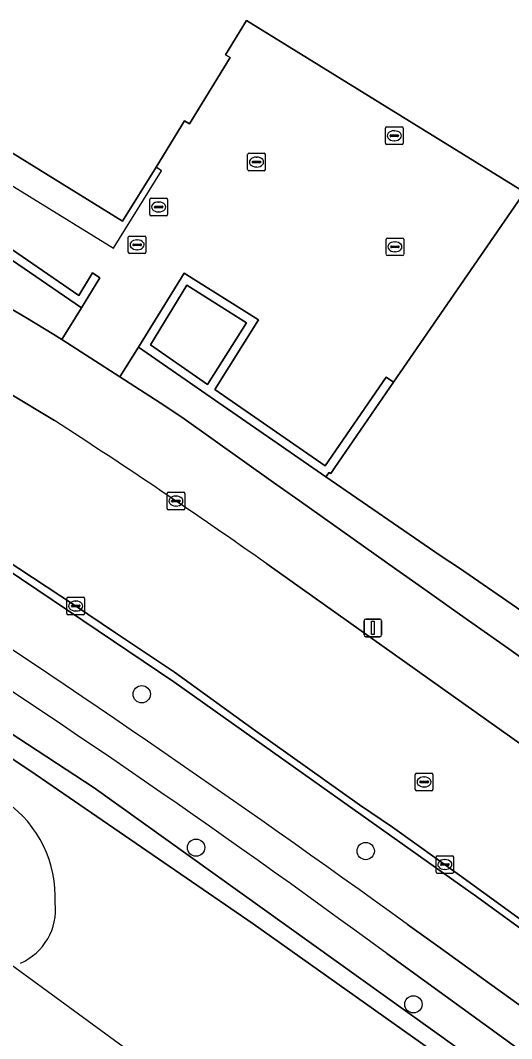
# Model space of a CAD drawing. Extents: x 162803 to 163818, y 381639 to 382475.
# Drawn here: x 162975.1 to 163002.9, y 382065.9 to 382123.7 of the extents above; entities that cross this region are included whole.
import ezdxf

# ---------------------------------------------------------------- set-up
doc = ezdxf.new("R2010")
doc.units = 0
for name, color, linetype in [('IMGEO_Boom', 7, 'Continuous'), ('IMGEO_Duiker', 7, 'Continuous'), ('IMGEO_Groenvoorziening', 7, 'Continuous'), ('IMGEO_Haag', 7, 'Continuous'), ('IMGEO_Kolk', 7, 'Continuous'), ('IMGEO_Lichtmast', 7, 'Continuous'), ('IMGEO_Muur', 7, 'Continuous'), ('IMGEO_Oever', 7, 'Continuous'), ('IMGEO_Pand', 7, 'Continuous'), ('IMGEO_Pand_overbouw', 7, 'Continuous'), ('IMGEO_Rijbaan_lokaal_gesloten', 7, 'Continuous'), ('IMGEO_Rioolput', 7, 'Continuous'), ('IMGEO_Voetpad_open', 7, 'Continuous')]:
    doc.layers.add(name, color=color, linetype=linetype)

msp = doc.modelspace()

# ---------------------------------------------------------------- linework, layer by layer
at = {"layer": 'IMGEO_Boom'}
for centre in [(162981.984, 382085.477), (162985.061, 382076.774), (162994.676, 382076.58), (162997.378, 382067.884)]:
    msp.add_circle(centre, 0.489, dxfattribs=at)
at = {"layer": 'IMGEO_Duiker'}
msp.add_lwpolyline([(163005.466, 382047.505), (162974.599, 382070.108), (162970.901, 382072.816), (162970.703, 382072.961)], dxfattribs=at)
at = {"layer": 'IMGEO_Groenvoorziening'}
for points in [[(162963.057, 382117.813), (162961.188, 382114.725), (162968.395, 382110.901), (162969.88, 382110.073), (162975.42, 382106.84), (162977, 382105.878), (162977.447, 382105.592), (162978.561, 382107.397), (162966.462, 382115.698)], [(162982.474, 382105.304), (162985.719, 382103.055), (162987.919, 382106.551), (162984.544, 382108.675)], [(162979.279, 382080.171), (162966.406, 382088.6), (162957.972, 382093.775), (162957.595, 382092.972), (162964.013, 382088.892), (162975.64, 382081.142), (162988.306, 382072.452), (163000, 382064.141), (163010.153, 382056.414), (163010.771, 382057.59)]]:
    msp.add_lwpolyline(points, close=True, dxfattribs=at)
for points in [[(163004.022, 382089.843), (163000, 382092.62), (162998.894, 382093.347), (162992.421, 382097.804), (162985.864, 382102.346), (162981.8, 382105.163), (162980.734, 382103.485), (162983.029, 382102.014), (162984.246, 382101.185), (162989.457, 382097.493), (162990.911, 382096.461), (162996.439, 382092.539), (162997.701, 382091.644), (163000, 382090.013), (163002.78, 382088.044), (163004.166, 382087.062)], [(163000, 382064.141), (162988.306, 382072.452), (162975.64, 382081.142), (162964.013, 382088.892), (162957.595, 382092.972), (162957.972, 382093.775), (162955.509, 382095.286), (162955.095, 382094.405), (162947.756, 382098.312), (162942.304, 382100.629), (162935.833, 382102.859), (162935.503, 382103.431), (162934.025, 382103.793), (162930.797, 382104.582), (162926.669, 382103.516), (162926.014, 382103.347), (162923.417, 382102.535), (162923.386, 382102.523), (162920.985, 382101.569), (162918.543, 382100.297)], [(162955.06, 382095.576), (162955.509, 382095.286), (162957.972, 382093.775), (162966.406, 382088.6), (162979.279, 382080.171), (163010.771, 382057.59), (163010.938, 382058.34)], [(162997.05, 382072.416), (162998.902, 382071.082), (163001.695, 382069.07), (163012.658, 382061.177), (163014.396, 382064.481), (163003.733, 382071.977), (163000.959, 382073.995), (163000, 382074.679), (162983.8, 382086.177), (162971.736, 382094.304)], [(163010.057, 382060.459), (162995.864, 382070.771)]]:
    msp.add_lwpolyline(points, dxfattribs=at)
for centre, radius, start, end in [((162558.239, 381465.657), 748.806, 54.125383, 56.885388), ((162663.829, 381619.073), 560.606, 53.68108, 57.35653), ((162970.501, 382073.995), 6.582, 356.86866, 54.87238), ((162973.8, 382073.249), 3.296, 293.32936, 6.73352)]:
    msp.add_arc(centre, radius, start, end, dxfattribs=at)
at = {"layer": 'IMGEO_Haag'}
msp.add_lwpolyline([(162997.05, 382072.416), (162998.902, 382071.082), (163001.695, 382069.07), (163012.658, 382061.177), (163014.396, 382064.481), (163003.733, 382071.977), (163000.959, 382073.995), (163000, 382074.679), (162983.8, 382086.177), (162971.736, 382094.304)], dxfattribs=at)
msp.add_lwpolyline([(162979.279, 382080.171), (162966.406, 382088.6), (162957.972, 382093.775), (162957.595, 382092.972), (162964.013, 382088.892), (162975.64, 382081.142), (162988.306, 382072.452), (163000, 382064.141), (163010.153, 382056.414), (163010.771, 382057.59)], close=True, dxfattribs=at)
msp.add_arc((162558.239, 381465.657), 748.806, 54.125383, 56.885388, dxfattribs=at)
at = {"layer": 'IMGEO_Kolk'}
for p, q in [((162995.796, 382116.733), (162995.796, 382117.585)), ((162995.871, 382117.659), (162996.723, 382117.659)), ((162996.284, 382117.439), (162996.309, 382117.439)), ((162996.797, 382117.585), (162996.797, 382116.733)), ((162996.055, 382117.153), (162996.055, 382117.165)), ((162996.493, 382117.116), (162996.095, 382117.116)), ((162996.098, 382117.202), (162996.496, 382117.202)), ((162996.307, 382116.879), (162996.282, 382116.879)), ((162996.539, 382117.165), (162996.539, 382117.153)), ((162988.061, 382116.166), (162988.913, 382116.166)), ((162996.723, 382116.659), (162995.871, 382116.659)), ((162987.986, 382115.24), (162987.986, 382116.092)), ((162988.245, 382115.66), (162988.245, 382115.672)), ((162988.683, 382115.623), (162988.285, 382115.623)), ((162988.288, 382115.709), (162988.686, 382115.709)), ((162988.474, 382115.946), (162988.499, 382115.946)), ((162988.729, 382115.672), (162988.729, 382115.66)), ((162988.987, 382116.092), (162988.987, 382115.24)), ((162988.913, 382115.166), (162988.061, 382115.166)), ((162988.497, 382115.386), (162988.472, 382115.386)), ((162995.83, 382110.432), (162995.83, 382111.284)), ((162995.905, 382111.358), (162996.757, 382111.358)), ((162996.318, 382111.138), (162996.343, 382111.138)), ((162996.831, 382111.284), (162996.831, 382110.432)), ((162996.089, 382110.852), (162996.089, 382110.864)), ((162996.527, 382110.815), (162996.129, 382110.815)), ((162996.132, 382110.901), (162996.53, 382110.901)), ((162996.341, 382110.578), (162996.316, 382110.578)), ((162996.573, 382110.864), (162996.573, 382110.852)), ((162996.757, 382110.358), (162995.905, 382110.358)), ((162983.418, 382096.008), (162983.418, 382096.86)), ((162983.493, 382096.934), (162984.345, 382096.934)), ((162983.906, 382096.714), (162983.931, 382096.714)), ((162984.419, 382096.86), (162984.419, 382096.008)), ((162983.677, 382096.428), (162983.677, 382096.44)), ((162984.115, 382096.391), (162983.717, 382096.391)), ((162983.72, 382096.477), (162984.118, 382096.477)), ((162983.929, 382096.154), (162983.904, 382096.154)), ((162984.161, 382096.44), (162984.161, 382096.428)), ((162984.345, 382095.934), (162983.493, 382095.934)), ((162977.741, 382090.053), (162977.741, 382090.905)), ((162977.816, 382090.979), (162978.668, 382090.979)), ((162978.229, 382090.759), (162978.254, 382090.759)), ((162978.742, 382090.905), (162978.742, 382090.053)), ((162978, 382090.473), (162978, 382090.485)), ((162978.438, 382090.436), (162978.04, 382090.436)), ((162978.043, 382090.522), (162978.441, 382090.522)), ((162978.252, 382090.199), (162978.227, 382090.199)), ((162978.484, 382090.485), (162978.484, 382090.473)), ((162978.668, 382089.979), (162977.816, 382089.979)), ((162998.735, 382076.314), (162999.587, 382076.314)), ((162998.66, 382075.388), (162998.66, 382076.24)), ((162998.919, 382075.808), (162998.919, 382075.82)), ((162999.357, 382075.771), (162998.959, 382075.771)), ((162998.962, 382075.857), (162999.36, 382075.857)), ((162999.148, 382076.094), (162999.173, 382076.094)), ((162999.403, 382075.82), (162999.403, 382075.808)), ((162999.661, 382076.24), (162999.661, 382075.388)), ((162999.587, 382075.314), (162998.735, 382075.314)), ((162999.171, 382075.534), (162999.146, 382075.534))]:
    msp.add_line(p, q, dxfattribs=at)
for points in [[(162995.796, 382116.733), (162995.796, 382117.585)], [(162995.871, 382117.659), (162996.723, 382117.659)], [(162996.797, 382117.585), (162996.797, 382116.733)], [(162988.061, 382116.166), (162988.913, 382116.166)], [(162996.723, 382116.659), (162995.871, 382116.659)], [(162987.986, 382115.24), (162987.986, 382116.092)], [(162988.987, 382116.092), (162988.987, 382115.24)], [(162988.913, 382115.166), (162988.061, 382115.166)], [(162995.83, 382110.432), (162995.83, 382111.284)], [(162995.905, 382111.358), (162996.757, 382111.358)], [(162996.831, 382111.284), (162996.831, 382110.432)], [(162996.757, 382110.358), (162995.905, 382110.358)], [(162983.418, 382096.008), (162983.418, 382096.86)], [(162983.493, 382096.934), (162984.345, 382096.934)], [(162984.419, 382096.86), (162984.419, 382096.008)], [(162984.345, 382095.934), (162983.493, 382095.934)], [(162977.741, 382090.053), (162977.741, 382090.905)], [(162977.816, 382090.979), (162978.668, 382090.979)], [(162978.742, 382090.905), (162978.742, 382090.053)], [(162978.668, 382089.979), (162977.816, 382089.979)], [(162998.735, 382076.314), (162999.587, 382076.314)], [(162998.66, 382075.388), (162998.66, 382076.24)], [(162999.661, 382076.24), (162999.661, 382075.388)], [(162999.587, 382075.314), (162998.735, 382075.314)]]:
    msp.add_lwpolyline(points, dxfattribs=at)
for centre, radius, start, end in [((162995.873, 382117.583), 0.0765, 91.55205, 178.44795), ((162995.873, 382117.583), 0.0765, 91.55205, 178.44795), ((162996.721, 382117.583), 0.0765, 1.55205, 88.44795), ((162996.721, 382117.583), 0.0765, 1.55205, 88.44795), ((162995.873, 382116.735), 0.0765, 181.55205, 268.44795), ((162995.873, 382116.735), 0.0765, 181.55205, 268.44795), ((162996.095, 382117.162), 0.0403, 85.87752, 175.75265), ((162996.092, 382117.152), 0.0366, 178.93798, 274.71019), ((162996.496, 382117.159), 0.043, 264.86636, 352.45326), ((162996.5, 382117.164), 0.0386, 1.73085, 96.63898), ((162996.721, 382116.735), 0.0765, 271.55205, 358.44795), ((162996.721, 382116.735), 0.0765, 271.55205, 358.44795), ((162988.063, 382116.09), 0.0765, 91.55205, 178.44795), ((162988.063, 382116.09), 0.0765, 91.55205, 178.44795), ((162988.911, 382116.09), 0.0765, 1.55205, 88.44795), ((162988.911, 382116.09), 0.0765, 1.55205, 88.44795), ((162988.285, 382115.669), 0.0403, 85.87752, 175.75265), ((162988.282, 382115.659), 0.0366, 178.93798, 274.71019), ((162988.686, 382115.666), 0.043, 264.86636, 352.45326), ((162988.69, 382115.671), 0.0386, 1.73085, 96.63898), ((162988.063, 382115.242), 0.0765, 181.55205, 268.44795), ((162988.063, 382115.242), 0.0765, 181.55205, 268.44795), ((162988.911, 382115.242), 0.0765, 271.55205, 358.44795), ((162988.911, 382115.242), 0.0765, 271.55205, 358.44795), ((162995.907, 382111.282), 0.0765, 91.55205, 178.44795), ((162995.907, 382111.282), 0.0765, 91.55205, 178.44795), ((162996.755, 382111.282), 0.0765, 1.55205, 88.44795), ((162996.755, 382111.282), 0.0765, 1.55205, 88.44795), ((162995.907, 382110.434), 0.0765, 181.55205, 268.44795), ((162995.907, 382110.434), 0.0765, 181.55205, 268.44795), ((162996.129, 382110.861), 0.0403, 85.87752, 175.75265), ((162996.126, 382110.851), 0.0366, 178.93798, 274.71019), ((162996.53, 382110.858), 0.043, 264.86636, 352.45326), ((162996.534, 382110.863), 0.0386, 1.73085, 96.63898), ((162996.755, 382110.434), 0.0765, 271.55205, 358.44795), ((162996.755, 382110.434), 0.0765, 271.55205, 358.44795), ((162983.495, 382096.858), 0.0765, 91.55205, 178.44795), ((162983.495, 382096.858), 0.0765, 91.55205, 178.44795), ((162984.343, 382096.858), 0.0765, 1.55205, 88.44795), ((162984.343, 382096.858), 0.0765, 1.55205, 88.44795), ((162983.495, 382096.01), 0.0765, 181.55205, 268.44795), ((162983.495, 382096.01), 0.0765, 181.55205, 268.44795), ((162983.717, 382096.437), 0.0403, 85.87752, 175.75265), ((162983.714, 382096.427), 0.0366, 178.93798, 274.71019), ((162984.118, 382096.434), 0.043, 264.86636, 352.45326), ((162984.122, 382096.439), 0.0386, 1.73085, 96.63898), ((162984.343, 382096.01), 0.0765, 271.55205, 358.44795), ((162984.343, 382096.01), 0.0765, 271.55205, 358.44795), ((162977.818, 382090.903), 0.0765, 91.55205, 178.44795), ((162977.818, 382090.903), 0.0765, 91.55205, 178.44795), ((162978.666, 382090.903), 0.0765, 1.55205, 88.44795), ((162978.666, 382090.903), 0.0765, 1.55205, 88.44795), ((162978.04, 382090.482), 0.0403, 85.87752, 175.75265), ((162978.037, 382090.472), 0.0366, 178.93798, 274.71019), ((162978.441, 382090.479), 0.043, 264.86636, 352.45326), ((162978.445, 382090.484), 0.0386, 1.73085, 96.63898), ((162977.818, 382090.055), 0.0765, 181.55205, 268.44795), ((162977.818, 382090.055), 0.0765, 181.55205, 268.44795), ((162978.666, 382090.055), 0.0765, 271.55205, 358.44795), ((162978.666, 382090.055), 0.0765, 271.55205, 358.44795), ((162998.737, 382076.238), 0.0765, 91.55205, 178.44795), ((162998.737, 382076.238), 0.0765, 91.55205, 178.44795), ((162999.585, 382076.238), 0.0765, 1.55205, 88.44795), ((162999.585, 382076.238), 0.0765, 1.55205, 88.44795), ((162998.959, 382075.817), 0.0403, 85.87752, 175.75265), ((162998.956, 382075.807), 0.0366, 178.93798, 274.71019), ((162999.36, 382075.814), 0.043, 264.86636, 352.45326), ((162999.364, 382075.819), 0.0386, 1.73085, 96.63898), ((162998.737, 382075.39), 0.0765, 181.55205, 268.44795), ((162998.737, 382075.39), 0.0765, 181.55205, 268.44795), ((162999.585, 382075.39), 0.0765, 271.55205, 358.44795), ((162999.585, 382075.39), 0.0765, 271.55205, 358.44795)]:
    msp.add_arc(centre, radius, start, end, dxfattribs=at)
for centre, major_axis, ratio, start_param, end_param in [((162996.283, 382117.159), (-0.387, 0.002), 0.722429, 4.712389, 7.853982), ((162996.308, 382117.159), (-0.39, 0.002), 0.717154, 1.570796, 4.712389), ((162988.473, 382115.666), (-0.387, 0.002), 0.722429, 4.712389, 7.853982), ((162988.498, 382115.666), (-0.39, 0.002), 0.717154, 1.570796, 4.712389), ((162996.317, 382110.858), (-0.387, 0.002), 0.722429, 4.712389, 7.853982), ((162996.342, 382110.858), (-0.39, 0.002), 0.717154, 1.570796, 4.712389), ((162983.905, 382096.434), (-0.387, 0.002), 0.722429, 4.712389, 7.853982), ((162983.93, 382096.434), (-0.39, 0.002), 0.717154, 1.570796, 4.712389), ((162978.228, 382090.479), (-0.387, 0.002), 0.722429, 4.712389, 7.853982), ((162978.253, 382090.479), (-0.39, 0.002), 0.717154, 1.570796, 4.712389), ((162999.147, 382075.814), (-0.387, 0.002), 0.722429, 4.712389, 7.853982), ((162999.172, 382075.814), (-0.39, 0.002), 0.717154, 1.570796, 4.712389)]:
    msp.add_ellipse(centre, major_axis=major_axis, ratio=ratio, start_param=start_param, end_param=end_param, dxfattribs=at)
at = {"layer": 'IMGEO_Lichtmast'}
for p, q in [((162994.583, 382088.841), (162994.583, 382089.641)), ((162994.583, 382089.641), (162994.583, 382088.841)), ((162994.683, 382089.741), (162995.473, 382089.741)), ((162995.473, 382089.741), (162994.683, 382089.741)), ((162995.573, 382089.641), (162995.573, 382088.841)), ((162995.573, 382088.841), (162995.573, 382089.641)), ((162995.473, 382088.741), (162994.683, 382088.741)), ((162994.683, 382088.741), (162995.473, 382088.741))]:
    msp.add_line(p, q, dxfattribs=at)
msp.add_lwpolyline([(162995.003, 382089.616), (162995.153, 382089.616), (162995.153, 382088.866), (162995.003, 382088.866), (162995.003, 382089.616)], dxfattribs=at)
for centre, start, end in [((162994.683, 382089.641), 90, 180), ((162994.683, 382089.641), 90, 180), ((162995.473, 382089.641), 0, 90), ((162995.473, 382089.641), 360, 90), ((162994.683, 382088.841), 180, 270), ((162994.683, 382088.841), 180, 270), ((162995.473, 382088.841), 270, 0), ((162995.473, 382088.841), 270, 0)]:
    msp.add_arc(centre, 0.1, start, end, dxfattribs=at)
at = {"layer": 'IMGEO_Muur'}
for points in [[(162968.252, 382118.607), (162965.758, 382120.148), (162964.208, 382117.667), (162961.56, 382119.332), (162961.296, 382118.907), (162963.057, 382117.813), (162966.462, 382115.698), (162978.561, 382107.397), (162979.613, 382109.101), (162979.2, 382109.384), (162978.411, 382108.106), (162966.702, 382116.145)], [(162988.608, 382106.708), (162984.383, 382109.367), (162981.8, 382105.163), (162985.864, 382102.346), (162992.421, 382097.804), (162992.612, 382098.064), (162992.701, 382097.999), (162992.925, 382098.335), (162996.254, 382103.177), (162995.843, 382103.462), (162992.387, 382098.436), (162986.13, 382102.77)], [(162982.474, 382105.304), (162984.544, 382108.675), (162987.919, 382106.551), (162985.719, 382103.055)]]:
    msp.add_lwpolyline(points, close=True, dxfattribs=at)
at = {"layer": 'IMGEO_Oever'}
for centre, radius, start, end in [((162970.501, 382073.995), 6.582, 356.86866, 54.87238), ((162973.8, 382073.249), 3.296, 293.32936, 6.73352)]:
    msp.add_arc(centre, radius, start, end, dxfattribs=at)
at = {"layer": 'IMGEO_Pand'}
msp.add_lwpolyline([(162971.656, 382118.02), (162980.896, 382112.312), (162982.796, 382115.386), (162984.412, 382117.999), (162984.683, 382117.84), (162987.003, 382121.593), (162986.735, 382121.759), (162987.919, 382123.705), (163003.671, 382113.964), (162996.254, 382103.177), (162992.925, 382098.335), (162992.701, 382097.999), (162992.612, 382098.064), (162992.421, 382097.804), (162998.894, 382093.347), (163000, 382092.62), (163004.022, 382089.843)], dxfattribs=at)
at = {"layer": 'IMGEO_Pand_overbouw'}
msp.add_lwpolyline([(162970.981, 382118.437), (162971.085, 382118.603), (162970.792, 382118.783), (162969.858, 382117.268), (162970.136, 382117.096), (162970.813, 382116.679), (162980.376, 382110.787), (162983.099, 382115.166), (162982.796, 382115.386), (162980.896, 382112.312), (162971.656, 382118.02)], close=True, dxfattribs=at)
at = {"layer": 'IMGEO_Rijbaan_lokaal_gesloten'}
for points in [[(162977.029, 382101.004), (162969.294, 382105.661)], [(162962.144, 382100.432), (162963.466, 382099.749), (162967.331, 382097.547), (162971.846, 382094.694), (162978.168, 382090.53), (162980.505, 382088.959), (162983.831, 382086.727), (162988.435, 382083.403), (162994.327, 382079.209), (162996.195, 382077.928), (163000, 382075.218), (163011.231, 382067.05)], [(163014.769, 382074.441), (163004.846, 382081.669), (162989.071, 382092.875)]]:
    msp.add_lwpolyline(points, dxfattribs=at)
msp.add_arc((162787.015, 381806.54), 350.449, 54.79075, 57.1663, dxfattribs=at)
at = {"layer": 'IMGEO_Rioolput'}
for p, q in [((162982.443, 382112.694), (162982.443, 382113.546)), ((162982.518, 382113.62), (162983.37, 382113.62)), ((162982.931, 382113.4), (162982.956, 382113.4)), ((162983.444, 382113.546), (162983.444, 382112.694)), ((162982.702, 382113.114), (162982.702, 382113.126)), ((162983.14, 382113.077), (162982.742, 382113.077)), ((162982.745, 382113.163), (162983.143, 382113.163)), ((162982.954, 382112.84), (162982.929, 382112.84)), ((162983.186, 382113.126), (162983.186, 382113.114)), ((162983.37, 382112.62), (162982.518, 382112.62)), ((162981.222, 382110.546), (162981.222, 382111.398)), ((162981.297, 382111.472), (162982.149, 382111.472)), ((162981.481, 382110.966), (162981.481, 382110.978)), ((162981.524, 382111.015), (162981.922, 382111.015)), ((162981.71, 382111.252), (162981.735, 382111.252)), ((162981.965, 382110.978), (162981.965, 382110.966)), ((162982.223, 382111.398), (162982.223, 382110.546)), ((162982.149, 382110.472), (162981.297, 382110.472)), ((162981.919, 382110.929), (162981.521, 382110.929)), ((162981.733, 382110.692), (162981.708, 382110.692)), ((162997.487, 382080.076), (162997.487, 382080.928)), ((162997.562, 382081.002), (162998.414, 382081.002)), ((162998.488, 382080.928), (162998.488, 382080.076)), ((162997.746, 382080.496), (162997.746, 382080.508)), ((162998.184, 382080.459), (162997.786, 382080.459)), ((162997.789, 382080.545), (162998.187, 382080.545)), ((162997.975, 382080.782), (162998, 382080.782)), ((162998.23, 382080.508), (162998.23, 382080.496)), ((162998.414, 382080.002), (162997.562, 382080.002)), ((162997.998, 382080.222), (162997.973, 382080.222))]:
    msp.add_line(p, q, dxfattribs=at)
for points in [[(162982.443, 382112.694), (162982.443, 382113.546)], [(162982.518, 382113.62), (162983.37, 382113.62)], [(162983.444, 382113.546), (162983.444, 382112.694)], [(162983.37, 382112.62), (162982.518, 382112.62)], [(162981.222, 382110.546), (162981.222, 382111.398)], [(162981.297, 382111.472), (162982.149, 382111.472)], [(162982.223, 382111.398), (162982.223, 382110.546)], [(162982.149, 382110.472), (162981.297, 382110.472)], [(162997.487, 382080.076), (162997.487, 382080.928)], [(162997.562, 382081.002), (162998.414, 382081.002)], [(162998.488, 382080.928), (162998.488, 382080.076)], [(162998.414, 382080.002), (162997.562, 382080.002)]]:
    msp.add_lwpolyline(points, dxfattribs=at)
for centre, radius, start, end in [((162982.52, 382113.544), 0.0765, 91.55205, 178.44795), ((162982.52, 382113.544), 0.0765, 91.55205, 178.44795), ((162983.368, 382113.544), 0.0765, 1.55205, 88.44795), ((162983.368, 382113.544), 0.0765, 1.55205, 88.44795), ((162982.52, 382112.696), 0.0765, 181.55205, 268.44795), ((162982.52, 382112.696), 0.0765, 181.55205, 268.44795), ((162982.742, 382113.123), 0.0403, 85.87752, 175.75265), ((162982.739, 382113.113), 0.0366, 178.93798, 274.71019), ((162983.143, 382113.12), 0.043, 264.86636, 352.45326), ((162983.147, 382113.125), 0.0386, 1.73085, 96.63898), ((162983.368, 382112.696), 0.0765, 271.55205, 358.44795), ((162983.368, 382112.696), 0.0765, 271.55205, 358.44795), ((162981.299, 382111.396), 0.0765, 91.55205, 178.44795), ((162981.299, 382111.396), 0.0765, 91.55205, 178.44795), ((162981.521, 382110.975), 0.0403, 85.87752, 175.75265), ((162981.518, 382110.965), 0.0366, 178.93798, 274.71019), ((162981.922, 382110.972), 0.043, 264.86636, 352.45326), ((162981.926, 382110.977), 0.0386, 1.73085, 96.63898), ((162982.147, 382111.396), 0.0765, 1.55205, 88.44795), ((162982.147, 382111.396), 0.0765, 1.55205, 88.44795), ((162981.299, 382110.548), 0.0765, 181.55205, 268.44795), ((162981.299, 382110.548), 0.0765, 181.55205, 268.44795), ((162982.147, 382110.548), 0.0765, 271.55205, 358.44795), ((162982.147, 382110.548), 0.0765, 271.55205, 358.44795), ((162997.564, 382080.926), 0.0765, 91.55205, 178.44795), ((162997.564, 382080.926), 0.0765, 91.55205, 178.44795), ((162998.412, 382080.926), 0.0765, 1.55205, 88.44795), ((162998.412, 382080.926), 0.0765, 1.55205, 88.44795), ((162997.786, 382080.505), 0.0403, 85.87752, 175.75265), ((162997.783, 382080.495), 0.0366, 178.93798, 274.71019), ((162998.187, 382080.502), 0.043, 264.86636, 352.45326), ((162998.191, 382080.507), 0.0386, 1.73085, 96.63898), ((162997.564, 382080.078), 0.0765, 181.55205, 268.44795), ((162997.564, 382080.078), 0.0765, 181.55205, 268.44795), ((162998.412, 382080.078), 0.0765, 271.55205, 358.44795), ((162998.412, 382080.078), 0.0765, 271.55205, 358.44795)]:
    msp.add_arc(centre, radius, start, end, dxfattribs=at)
for centre, major_axis, ratio, start_param, end_param in [((162982.93, 382113.12), (-0.387, 0.002), 0.722429, 4.712389, 7.853982), ((162982.955, 382113.12), (-0.39, 0.002), 0.717154, 1.570796, 4.712389), ((162981.709, 382110.972), (-0.387, 0.002), 0.722429, 4.712389, 7.853982), ((162981.734, 382110.972), (-0.39, 0.002), 0.717154, 1.570796, 4.712389), ((162997.974, 382080.502), (-0.387, 0.002), 0.722429, 4.712389, 7.853982), ((162997.999, 382080.502), (-0.39, 0.002), 0.717154, 1.570796, 4.712389)]:
    msp.add_ellipse(centre, major_axis=major_axis, ratio=ratio, start_param=start_param, end_param=end_param, dxfattribs=at)
at = {"layer": 'IMGEO_Voetpad_open'}
for points in [[(162966.702, 382116.145), (162978.411, 382108.106), (162979.2, 382109.384), (162979.613, 382109.101), (162978.561, 382107.397), (162977.447, 382105.592), (162980.734, 382103.485), (162981.8, 382105.163), (162984.383, 382109.367), (162988.608, 382106.708), (162986.13, 382102.77), (162992.387, 382098.436), (162995.843, 382103.462), (162996.254, 382103.177), (163003.671, 382113.964), (162987.919, 382123.705), (162986.735, 382121.759), (162987.003, 382121.593), (162984.683, 382117.84), (162984.412, 382117.999), (162982.796, 382115.386), (162980.896, 382112.312), (162971.656, 382118.02)], [(163004.166, 382087.062), (163002.78, 382088.044), (163000, 382090.013), (162997.701, 382091.644), (162996.439, 382092.539), (162990.911, 382096.461), (162989.457, 382097.493), (162984.246, 382101.185), (162983.029, 382102.014), (162980.734, 382103.485), (162977.447, 382105.592), (162977, 382105.878), (162975.42, 382106.84), (162969.88, 382110.073), (162968.395, 382110.901), (162961.188, 382114.725), (162960.01, 382115.318)], [(162935.667, 382110.768), (162940.418, 382109.342), (162946.305, 382107.347), (162953.553, 382104.503), (162953.795, 382104.36), (162954.037, 382104.216), (162958.885, 382101.806), (162960.935, 382100.698), (162961.071, 382100.624), (162961.188, 382100.561), (162971.736, 382094.304), (162983.8, 382086.177), (163000, 382074.679), (163000.959, 382073.995), (163003.733, 382071.977)], [(162969.294, 382105.661), (162977.029, 382101.004)], [(163011.231, 382067.05), (163000, 382075.218), (162996.195, 382077.928), (162994.327, 382079.209), (162988.435, 382083.403), (162983.831, 382086.727), (162980.505, 382088.959), (162978.168, 382090.53), (162971.846, 382094.694), (162967.331, 382097.547), (162963.466, 382099.749), (162962.144, 382100.432)], [(162989.071, 382092.875), (163004.846, 382081.669), (163014.769, 382074.441)], [(163010.938, 382058.34), (163010.771, 382057.59), (163012.658, 382061.177), (163001.695, 382069.07), (162998.902, 382071.082), (162997.05, 382072.416)], [(162995.864, 382070.771), (163010.057, 382060.459)]]:
    msp.add_lwpolyline(points, dxfattribs=at)
for centre, radius, start, end in [((162787.015, 381806.54), 350.449, 54.79075, 57.1663), ((162558.239, 381465.657), 748.806, 54.125383, 56.885388), ((162663.829, 381619.073), 560.606, 53.68108, 57.35653)]:
    msp.add_arc(centre, radius, start, end, dxfattribs=at)

doc.saveas('drawing.dxf')
